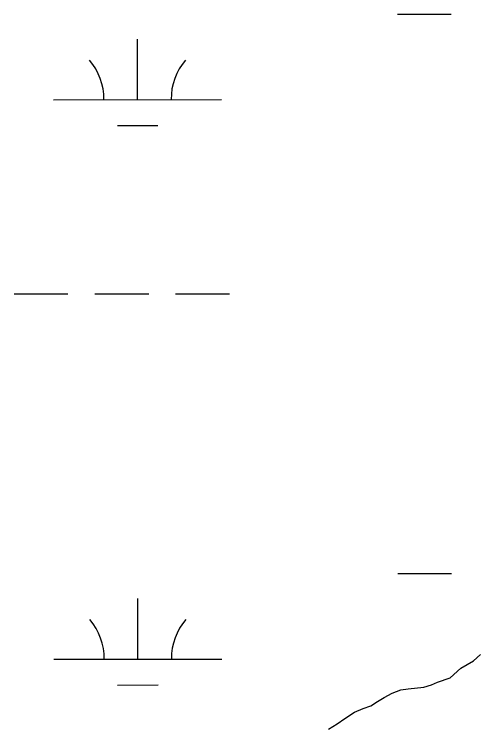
# Model space of a CAD drawing. Extents: x 3279314 to 3317160, y 734079 to 759431.
# Drawn here: x 3313216.7 to 3313491.2, y 740303.8 to 740725.9 of the extents above; entities that cross this region are included whole.
import ezdxf

# ---------------------------------------------------------------- set-up
doc = ezdxf.new("R2010")
doc.units = 0
for name, color, linetype in [('V-SITE-VEGE', 7, 'Continuous'), ('V-TOPO-SHOR', 7, 'Continuous'), ('V-WETL-SWMP', 7, 'Continuous')]:
    doc.layers.add(name, color=color, linetype=linetype)

msp = doc.modelspace()

# ---------------------------------------------------------------- linework, layer by layer
at = {"layer": 'V-SITE-VEGE'}
for p, q in [((3313489.77, 740341.26), (3313493.99, 740345.16)), ((3313482.32, 740337.03), (3313489.77, 740341.26)), ((3313475.84, 740331.19), (3313482.32, 740337.03)), ((3313468.38, 740328.58), (3313475.84, 740331.19)), ((3313460.27, 740325.65), (3313464.81, 740326.95)), ((3313464.81, 740326.95), (3313468.38, 740328.58)), ((3313436.59, 740319.46), (3313441.45, 740322.06)), ((3313441.45, 740322.06), (3313446.64, 740324.01)), ((3313446.64, 740324.01), (3313450.86, 740324.66)), ((3313450.86, 740324.66), (3313460.27, 740325.65)), ((3313432.7, 740317.18), (3313436.59, 740319.46)), ((3313424.27, 740312.95), (3313428.81, 740314.58)), ((3313428.81, 740314.58), (3313432.7, 740317.18)), ((3313413.25, 740307.1), (3313419.08, 740310.67)), ((3313419.08, 740310.67), (3313424.27, 740312.95)), ((3313408.71, 740303.85), (3313413.25, 740307.1)), ((3313403.52, 740300.59), (3313408.71, 740303.85))]:
    msp.add_line(p, q, dxfattribs=at)
at = {"layer": 'V-TOPO-SHOR'}
for p, q in [((3313489.77, 740341.26), (3313493.99, 740345.16)), ((3313482.32, 740337.03), (3313489.77, 740341.26)), ((3313475.84, 740331.19), (3313482.32, 740337.03)), ((3313468.38, 740328.58), (3313475.84, 740331.19)), ((3313460.27, 740325.65), (3313464.81, 740326.95)), ((3313464.81, 740326.95), (3313468.38, 740328.58)), ((3313436.59, 740319.46), (3313441.45, 740322.06)), ((3313441.45, 740322.06), (3313446.64, 740324.01)), ((3313446.64, 740324.01), (3313450.86, 740324.66)), ((3313450.86, 740324.66), (3313460.27, 740325.65)), ((3313432.7, 740317.18), (3313436.59, 740319.46)), ((3313424.27, 740312.95), (3313428.81, 740314.58)), ((3313428.81, 740314.58), (3313432.7, 740317.18)), ((3313413.25, 740307.1), (3313419.08, 740310.67)), ((3313419.08, 740310.67), (3313424.27, 740312.95)), ((3313408.71, 740303.85), (3313413.25, 740307.1)), ((3313403.52, 740300.59), (3313408.71, 740303.85))]:
    msp.add_line(p, q, dxfattribs=at)
at = {"layer": 'V-WETL-SWMP'}
for p, q in [((3313444.59, 740725.85), (3313476.59, 740725.86)), ((3313290.02, 740675.03), (3313290, 740711.03)), ((3313240.02, 740675), (3313340.02, 740675.05)), ((3313278.03, 740659.59), (3313302.03, 740659.6)), ((3313216.67, 740559.56), (3313248.67, 740559.57)), ((3313264.67, 740559.58), (3313296.67, 740559.6)), ((3313312.67, 740559.61), (3313344.67, 740559.62)), ((3313444.76, 740393.17), (3313476.76, 740393.19)), ((3313290.19, 740342.35), (3313290.17, 740378.35)), ((3313489.77, 740341.26), (3313493.99, 740345.16)), ((3313489.77, 740341.26), (3313493.99, 740345.16)), ((3313240.19, 740342.33), (3313340.19, 740342.38)), ((3313482.32, 740337.03), (3313489.77, 740341.26)), ((3313482.32, 740337.03), (3313489.77, 740341.26)), ((3313475.84, 740331.19), (3313482.32, 740337.03)), ((3313475.84, 740331.19), (3313482.32, 740337.03)), ((3313468.38, 740328.58), (3313475.84, 740331.19)), ((3313468.38, 740328.58), (3313475.84, 740331.19)), ((3313278.2, 740326.92), (3313302.2, 740326.93)), ((3313460.27, 740325.65), (3313464.81, 740326.95)), ((3313460.27, 740325.65), (3313464.81, 740326.95)), ((3313464.81, 740326.95), (3313468.38, 740328.58)), ((3313464.81, 740326.95), (3313468.38, 740328.58)), ((3313436.59, 740319.46), (3313441.45, 740322.06)), ((3313436.59, 740319.46), (3313441.45, 740322.06)), ((3313441.45, 740322.06), (3313446.64, 740324.01)), ((3313441.45, 740322.06), (3313446.64, 740324.01)), ((3313446.64, 740324.01), (3313450.86, 740324.66)), ((3313446.64, 740324.01), (3313450.86, 740324.66)), ((3313450.86, 740324.66), (3313460.27, 740325.65)), ((3313450.86, 740324.66), (3313460.27, 740325.65)), ((3313432.7, 740317.18), (3313436.59, 740319.46)), ((3313432.7, 740317.18), (3313436.59, 740319.46)), ((3313424.27, 740312.95), (3313428.81, 740314.58)), ((3313424.27, 740312.95), (3313428.81, 740314.58)), ((3313428.81, 740314.58), (3313432.7, 740317.18)), ((3313428.81, 740314.58), (3313432.7, 740317.18)), ((3313413.25, 740307.1), (3313419.08, 740310.67)), ((3313413.25, 740307.1), (3313419.08, 740310.67)), ((3313419.08, 740310.67), (3313424.27, 740312.95)), ((3313419.08, 740310.67), (3313424.27, 740312.95)), ((3313408.71, 740303.85), (3313413.25, 740307.1)), ((3313408.71, 740303.85), (3313413.25, 740307.1))]:
    msp.add_line(p, q, dxfattribs=at)
for centre, start, end in [((3313234.78, 740675.47), 359.2573, 40.801), ((3313345.27, 740675.53), 139.2573, 180.801), ((3313234.95, 740342.8), 359.2573, 40.801), ((3313345.44, 740342.86), 139.2573, 180.801)]:
    msp.add_arc(centre, 35.25, start, end, dxfattribs=at)

doc.saveas('drawing.dxf')
